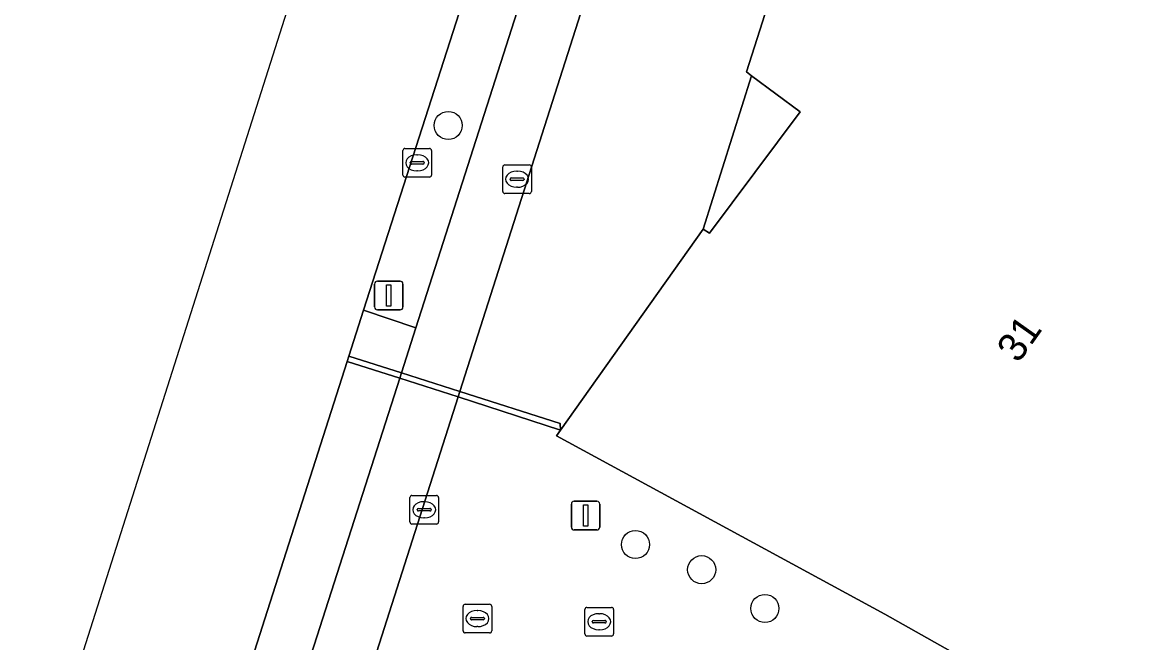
# Model space of a CAD drawing. Extents: x 161087 to 161926, y 382572 to 383873.
# Drawn here: x 161090.33 to 161129.24, y 383344.02 to 383365.62 of the extents above; entities that cross this region are included whole.
import ezdxf

# ---------------------------------------------------------------- set-up
doc = ezdxf.new("R2010")
doc.units = 0
for name, color, linetype in [('IMGEO_Berm_groen', 7, 'Continuous'), ('IMGEO_Boom', 7, 'Continuous'), ('IMGEO_Fietspad_gesloten', 7, 'Continuous'), ('IMGEO_Kolk', 7, 'Continuous'), ('IMGEO_Lichtmast', 7, 'Continuous'), ('IMGEO_Pand', 7, 'Continuous'), ('IMGEO_Pand_nummerreeks', 7, 'Continuous'), ('IMGEO_Rijbaan_lokaal_open', 7, 'Continuous'), ('IMGEO_Rioolput', 7, 'Continuous'), ('IMGEO_Verkeerseiland_gesloten', 7, 'Continuous'), ('IMGEO_Voetgangersgebied_open', 7, 'Continuous'), ('IMGEO_Voetpad_gesloten', 7, 'Continuous'), ('IMGEO_Voetpad_open', 7, 'Continuous')]:
    doc.layers.add(name, color=color, linetype=linetype)

msp = doc.modelspace()

# ---------------------------------------------------------------- linework, layer by layer
at = {"layer": 'IMGEO_Berm_groen'}
msp.add_lwpolyline([(161110.893, 383376.406), (161111.001, 383376.742), (161109.191, 383377.32), (161102.204, 383355.599), (161104.03, 383354.985)], close=True, dxfattribs=at)
at = {"layer": 'IMGEO_Boom'}
for centre in [(161105.157, 383362.026), (161111.678, 383347.434), (161113.984, 383346.557), (161116.185, 383345.207)]:
    msp.add_circle(centre, 0.489, dxfattribs=at)
at = {"layer": 'IMGEO_Fietspad_gesloten'}
for points in [[(161155.682, 383515.827), (161151.246, 383501.964), (161146.975, 383488.617), (161146.735, 383487.867), (161138.885, 383463.652), (161136.844, 383457.354), (161135.989, 383454.718), (161134.743, 383450.833), (161134.175, 383449.057), (161126.242, 383424.257), (161118.23, 383399.279), (161116.849, 383394.973), (161115.434, 383390.563), (161111.001, 383376.742), (161110.893, 383376.406), (161104.03, 383354.985), (161103.525, 383353.409), (161105.564, 383352.758), (161112.902, 383375.733), (161128.554, 383424.564)], [(161099.295, 383333.13), (161105.506, 383352.576), (161103.467, 383353.227), (161098.1, 383336.474)]]:
    msp.add_lwpolyline(points, dxfattribs=at)
msp.add_lwpolyline([(161105.506, 383352.576), (161105.564, 383352.758), (161103.525, 383353.409), (161103.467, 383353.227)], close=True, dxfattribs=at)
at = {"layer": 'IMGEO_Kolk'}
for p, q in [((161103.575, 383360.3), (161103.575, 383361.152)), ((161103.65, 383361.226), (161104.502, 383361.226)), ((161104.576, 383361.152), (161104.576, 383360.3)), ((161103.834, 383360.72), (161103.834, 383360.732)), ((161104.272, 383360.683), (161103.874, 383360.683)), ((161103.877, 383360.769), (161104.275, 383360.769)), ((161104.063, 383361.006), (161104.088, 383361.006)), ((161104.318, 383360.732), (161104.318, 383360.72)), ((161104.086, 383360.446), (161104.061, 383360.446)), ((161104.502, 383360.226), (161103.65, 383360.226)), ((161105.672, 383344.428), (161105.672, 383345.28)), ((161105.747, 383345.354), (161106.599, 383345.354)), ((161106.16, 383345.134), (161106.185, 383345.134)), ((161106.673, 383345.28), (161106.673, 383344.428)), ((161105.931, 383344.848), (161105.931, 383344.86)), ((161106.369, 383344.811), (161105.971, 383344.811)), ((161105.974, 383344.897), (161106.372, 383344.897)), ((161106.415, 383344.86), (161106.415, 383344.848)), ((161106.599, 383344.354), (161105.747, 383344.354)), ((161106.183, 383344.574), (161106.158, 383344.574))]:
    msp.add_line(p, q, dxfattribs=at)
for points in [[(161103.575, 383360.3), (161103.575, 383361.152)], [(161103.65, 383361.226), (161104.502, 383361.226)], [(161104.576, 383361.152), (161104.576, 383360.3)], [(161104.502, 383360.226), (161103.65, 383360.226)], [(161105.672, 383344.428), (161105.672, 383345.28)], [(161105.747, 383345.354), (161106.599, 383345.354)], [(161106.673, 383345.28), (161106.673, 383344.428)], [(161106.599, 383344.354), (161105.747, 383344.354)]]:
    msp.add_lwpolyline(points, dxfattribs=at)
for centre, radius, start, end in [((161103.652, 383361.15), 0.0765, 91.552, 178.448), ((161103.652, 383361.15), 0.0765, 91.552, 178.448), ((161104.5, 383361.15), 0.0765, 1.552, 88.448), ((161104.5, 383361.15), 0.0765, 1.552, 88.448), ((161103.874, 383360.729), 0.0403, 85.8775, 175.7526), ((161103.871, 383360.719), 0.0366, 178.938, 274.7102), ((161104.275, 383360.726), 0.043, 264.8664, 352.4533), ((161104.279, 383360.731), 0.0386, 1.7309, 96.639), ((161103.652, 383360.302), 0.0765, 181.552, 268.448), ((161103.652, 383360.302), 0.0765, 181.552, 268.448), ((161104.5, 383360.302), 0.0765, 271.552, 358.448), ((161104.5, 383360.302), 0.0765, 271.552, 358.448), ((161105.749, 383345.278), 0.0765, 91.552, 178.448), ((161105.749, 383345.278), 0.0765, 91.552, 178.448), ((161106.597, 383345.278), 0.0765, 1.552, 88.448), ((161106.597, 383345.278), 0.0765, 1.552, 88.448), ((161105.971, 383344.857), 0.0403, 85.8775, 175.7526), ((161105.968, 383344.847), 0.0366, 178.938, 274.7102), ((161106.372, 383344.854), 0.043, 264.8664, 352.4533), ((161106.376, 383344.859), 0.0386, 1.7309, 96.639), ((161105.749, 383344.43), 0.0765, 181.552, 268.448), ((161105.749, 383344.43), 0.0765, 181.552, 268.448), ((161106.597, 383344.43), 0.0765, 271.552, 358.448), ((161106.597, 383344.43), 0.0765, 271.552, 358.448)]:
    msp.add_arc(centre, radius, start, end, dxfattribs=at)
for centre, major_axis, ratio, start_param, end_param in [((161104.062, 383360.726), (-0.387, 0.002), 0.722429, 4.712389, 7.853982), ((161104.087, 383360.726), (-0.39, 0.002), 0.717154, 1.570796, 4.712389), ((161106.159, 383344.854), (-0.387, 0.002), 0.722429, 4.712389, 7.853982), ((161106.184, 383344.854), (-0.39, 0.002), 0.717154, 1.570796, 4.712389)]:
    msp.add_ellipse(centre, major_axis=major_axis, ratio=ratio, start_param=start_param, end_param=end_param, dxfattribs=at)
at = {"layer": 'IMGEO_Lichtmast'}
for p, q in [((161102.591, 383355.705), (161102.591, 383356.505)), ((161102.591, 383356.505), (161102.591, 383355.705)), ((161102.691, 383356.605), (161103.481, 383356.605)), ((161103.481, 383356.605), (161102.691, 383356.605)), ((161103.581, 383356.505), (161103.581, 383355.705)), ((161103.581, 383355.705), (161103.581, 383356.505)), ((161103.481, 383355.605), (161102.691, 383355.605)), ((161102.691, 383355.605), (161103.481, 383355.605)), ((161109.445, 383348.043), (161109.445, 383348.843)), ((161109.445, 383348.843), (161109.445, 383348.043)), ((161109.545, 383348.943), (161110.335, 383348.943)), ((161110.335, 383348.943), (161109.545, 383348.943)), ((161110.435, 383348.843), (161110.435, 383348.043)), ((161110.435, 383348.043), (161110.435, 383348.843)), ((161110.335, 383347.943), (161109.545, 383347.943)), ((161109.545, 383347.943), (161110.335, 383347.943))]:
    msp.add_line(p, q, dxfattribs=at)
for points in [[(161103.011, 383356.48), (161103.161, 383356.48), (161103.161, 383355.73), (161103.011, 383355.73), (161103.011, 383356.48)], [(161109.865, 383348.818), (161110.015, 383348.818), (161110.015, 383348.068), (161109.865, 383348.068), (161109.865, 383348.818)]]:
    msp.add_lwpolyline(points, dxfattribs=at)
for centre, start, end in [((161102.691, 383356.505), 90, 180), ((161102.691, 383356.505), 90, 180), ((161103.481, 383356.505), 0, 90), ((161103.481, 383356.505), 360, 90), ((161102.691, 383355.705), 180, 270), ((161102.691, 383355.705), 180, 270), ((161103.481, 383355.705), 270, 0), ((161103.481, 383355.705), 270, 0), ((161109.545, 383348.843), 90, 180), ((161109.545, 383348.843), 90, 180), ((161110.335, 383348.843), 0, 90), ((161110.335, 383348.843), 360, 90), ((161109.545, 383348.043), 180, 270), ((161109.545, 383348.043), 180, 270), ((161110.335, 383348.043), 270, 0), ((161110.335, 383348.043), 270, 0)]:
    msp.add_arc(centre, 0.1, start, end, dxfattribs=at)
at = {"layer": 'IMGEO_Pand'}
msp.add_lwpolyline([(161153.873, 383341.933), (161156.37, 383345.388), (161157.604, 383344.497), (161158.897, 383346.301), (161125.428, 383370.565), (161124.958, 383369.918), (161123.663, 383370.857), (161124.001, 383371.34), (161122.843, 383372.189), (161122.467, 383371.676), (161118.857, 383374.248), (161115.542, 383363.895), (161115.723, 383363.759), (161117.408, 383362.5), (161114.254, 383358.278), (161114.039, 383358.421), (161109.064, 383351.415), (161108.922, 383351.214), (161120.364, 383345.008), (161125.47, 383342.135)], dxfattribs=at)
at = {"layer": 'IMGEO_Rijbaan_lokaal_open'}
msp.add_lwpolyline([(161090.326, 383337.057), (161093.567, 383336.023), (161095.728, 383335.334), (161101.633, 383353.812), (161101.691, 383353.995), (161102.204, 383355.599), (161109.191, 383377.32), (161113.625, 383391.147), (161108.114, 383392.971), (161108.08, 383392.862), (161091.959, 383342.19)], close=True, dxfattribs=at)
at = {"layer": 'IMGEO_Rioolput'}
for p, q in [((161107.128, 383360.654), (161107.98, 383360.654)), ((161107.053, 383359.728), (161107.053, 383360.58)), ((161107.541, 383360.434), (161107.566, 383360.434)), ((161108.054, 383360.58), (161108.054, 383359.728)), ((161107.312, 383360.148), (161107.312, 383360.16)), ((161107.75, 383360.111), (161107.352, 383360.111)), ((161107.355, 383360.197), (161107.753, 383360.197)), ((161107.564, 383359.874), (161107.539, 383359.874)), ((161107.796, 383360.16), (161107.796, 383360.148)), ((161107.98, 383359.654), (161107.128, 383359.654)), ((161103.819, 383348.219), (161103.819, 383349.071)), ((161103.894, 383349.145), (161104.746, 383349.145)), ((161104.82, 383349.071), (161104.82, 383348.219)), ((161104.078, 383348.639), (161104.078, 383348.651)), ((161104.516, 383348.602), (161104.118, 383348.602)), ((161104.121, 383348.688), (161104.519, 383348.688)), ((161104.307, 383348.925), (161104.332, 383348.925)), ((161104.562, 383348.651), (161104.562, 383348.639)), ((161104.33, 383348.365), (161104.305, 383348.365)), ((161104.746, 383348.145), (161103.894, 383348.145)), ((161109.913, 383344.32), (161109.913, 383345.172)), ((161109.988, 383345.246), (161110.84, 383345.246)), ((161110.914, 383345.172), (161110.914, 383344.32)), ((161110.172, 383344.74), (161110.172, 383344.752)), ((161110.61, 383344.703), (161110.212, 383344.703)), ((161110.215, 383344.789), (161110.613, 383344.789)), ((161110.401, 383345.026), (161110.426, 383345.026)), ((161110.656, 383344.752), (161110.656, 383344.74)), ((161110.424, 383344.466), (161110.399, 383344.466)), ((161110.84, 383344.246), (161109.988, 383344.246))]:
    msp.add_line(p, q, dxfattribs=at)
for points in [[(161107.128, 383360.654), (161107.98, 383360.654)], [(161107.053, 383359.728), (161107.053, 383360.58)], [(161108.054, 383360.58), (161108.054, 383359.728)], [(161107.98, 383359.654), (161107.128, 383359.654)], [(161103.819, 383348.219), (161103.819, 383349.071)], [(161103.894, 383349.145), (161104.746, 383349.145)], [(161104.82, 383349.071), (161104.82, 383348.219)], [(161104.746, 383348.145), (161103.894, 383348.145)], [(161109.913, 383344.32), (161109.913, 383345.172)], [(161109.988, 383345.246), (161110.84, 383345.246)], [(161110.914, 383345.172), (161110.914, 383344.32)], [(161110.84, 383344.246), (161109.988, 383344.246)]]:
    msp.add_lwpolyline(points, dxfattribs=at)
for centre, radius, start, end in [((161107.13, 383360.578), 0.0765, 91.552, 178.448), ((161107.13, 383360.578), 0.0765, 91.552, 178.448), ((161107.978, 383360.578), 0.0765, 1.552, 88.448), ((161107.978, 383360.578), 0.0765, 1.552, 88.448), ((161107.352, 383360.157), 0.0403, 85.8775, 175.7526), ((161107.349, 383360.147), 0.0366, 178.938, 274.7102), ((161107.753, 383360.154), 0.043, 264.8664, 352.4533), ((161107.757, 383360.159), 0.0386, 1.7309, 96.639), ((161107.13, 383359.73), 0.0765, 181.552, 268.448), ((161107.13, 383359.73), 0.0765, 181.552, 268.448), ((161107.978, 383359.73), 0.0765, 271.552, 358.448), ((161107.978, 383359.73), 0.0765, 271.552, 358.448), ((161103.896, 383349.069), 0.0765, 91.552, 178.448), ((161103.896, 383349.069), 0.0765, 91.552, 178.448), ((161104.744, 383349.069), 0.0765, 1.552, 88.448), ((161104.744, 383349.069), 0.0765, 1.552, 88.448), ((161104.118, 383348.648), 0.0403, 85.8775, 175.7526), ((161104.115, 383348.638), 0.0366, 178.938, 274.7102), ((161104.519, 383348.645), 0.043, 264.8664, 352.4533), ((161104.523, 383348.65), 0.0386, 1.7309, 96.639), ((161103.896, 383348.221), 0.0765, 181.552, 268.448), ((161103.896, 383348.221), 0.0765, 181.552, 268.448), ((161104.744, 383348.221), 0.0765, 271.552, 358.448), ((161104.744, 383348.221), 0.0765, 271.552, 358.448), ((161109.99, 383345.17), 0.0765, 91.552, 178.448), ((161109.99, 383345.17), 0.0765, 91.552, 178.448), ((161110.838, 383345.17), 0.0765, 1.552, 88.448), ((161110.838, 383345.17), 0.0765, 1.552, 88.448), ((161110.212, 383344.749), 0.0403, 85.8775, 175.7526), ((161110.209, 383344.739), 0.0366, 178.938, 274.7102), ((161110.613, 383344.746), 0.043, 264.8664, 352.4533), ((161110.617, 383344.751), 0.0386, 1.7309, 96.639), ((161109.99, 383344.322), 0.0765, 181.552, 268.448), ((161109.99, 383344.322), 0.0765, 181.552, 268.448), ((161110.838, 383344.322), 0.0765, 271.552, 358.448), ((161110.838, 383344.322), 0.0765, 271.552, 358.448)]:
    msp.add_arc(centre, radius, start, end, dxfattribs=at)
for centre, major_axis, ratio, start_param, end_param in [((161107.54, 383360.154), (-0.387, 0.002), 0.722429, 4.712389, 7.853982), ((161107.565, 383360.154), (-0.39, 0.002), 0.717154, 1.570796, 4.712389), ((161104.306, 383348.645), (-0.387, 0.002), 0.722429, 4.712389, 7.853982), ((161104.331, 383348.645), (-0.39, 0.002), 0.717154, 1.570796, 4.712389), ((161110.4, 383344.746), (-0.387, 0.002), 0.722429, 4.712389, 7.853982), ((161110.425, 383344.746), (-0.39, 0.002), 0.717154, 1.570796, 4.712389)]:
    msp.add_ellipse(centre, major_axis=major_axis, ratio=ratio, start_param=start_param, end_param=end_param, dxfattribs=at)
at = {"layer": 'IMGEO_Verkeerseiland_gesloten'}
msp.add_lwpolyline([(161101.691, 383353.995), (161101.633, 383353.812), (161103.467, 383353.227), (161103.525, 383353.409)], close=True, dxfattribs=at)
at = {"layer": 'IMGEO_Voetgangersgebied_open'}
msp.add_lwpolyline([(161125.47, 383342.135), (161120.364, 383345.008), (161108.922, 383351.214), (161109.064, 383351.415), (161105.506, 383352.576), (161099.295, 383333.13)], dxfattribs=at)
at = {"layer": 'IMGEO_Voetpad_gesloten'}
msp.add_lwpolyline([(161109.064, 383351.415), (161109.056, 383351.643), (161105.564, 383352.758), (161105.506, 383352.576)], close=True, dxfattribs=at)
at = {"layer": 'IMGEO_Voetpad_open'}
for points in [[(161128.554, 383424.564), (161112.902, 383375.733), (161105.564, 383352.758), (161109.056, 383351.643), (161109.064, 383351.415), (161114.039, 383358.421), (161115.723, 383363.759), (161115.542, 383363.895), (161118.857, 383374.248), (161119.147, 383375.213), (161121.743, 383384.25), (161125.139, 383394.812)], [(161103.467, 383353.227), (161101.633, 383353.812), (161095.728, 383335.334), (161097.556, 383334.742)], [(161098.1, 383336.474), (161103.467, 383353.227)]]:
    msp.add_lwpolyline(points, dxfattribs=at)
for points in [[(161115.723, 383363.759), (161114.039, 383358.421), (161114.254, 383358.278), (161117.408, 383362.5)], [(161104.03, 383354.985), (161102.204, 383355.599), (161101.691, 383353.995), (161103.525, 383353.409)]]:
    msp.add_lwpolyline(points, close=True, dxfattribs=at)

# ---------------------------------------------------------------- texts
at = {"layer": 'IMGEO_Pand_nummerreeks'}
msp.add_text('31', height=1, rotation=54.6824, dxfattribs=at).set_placement((161125.01, 383353.717))

doc.saveas('drawing.dxf')
